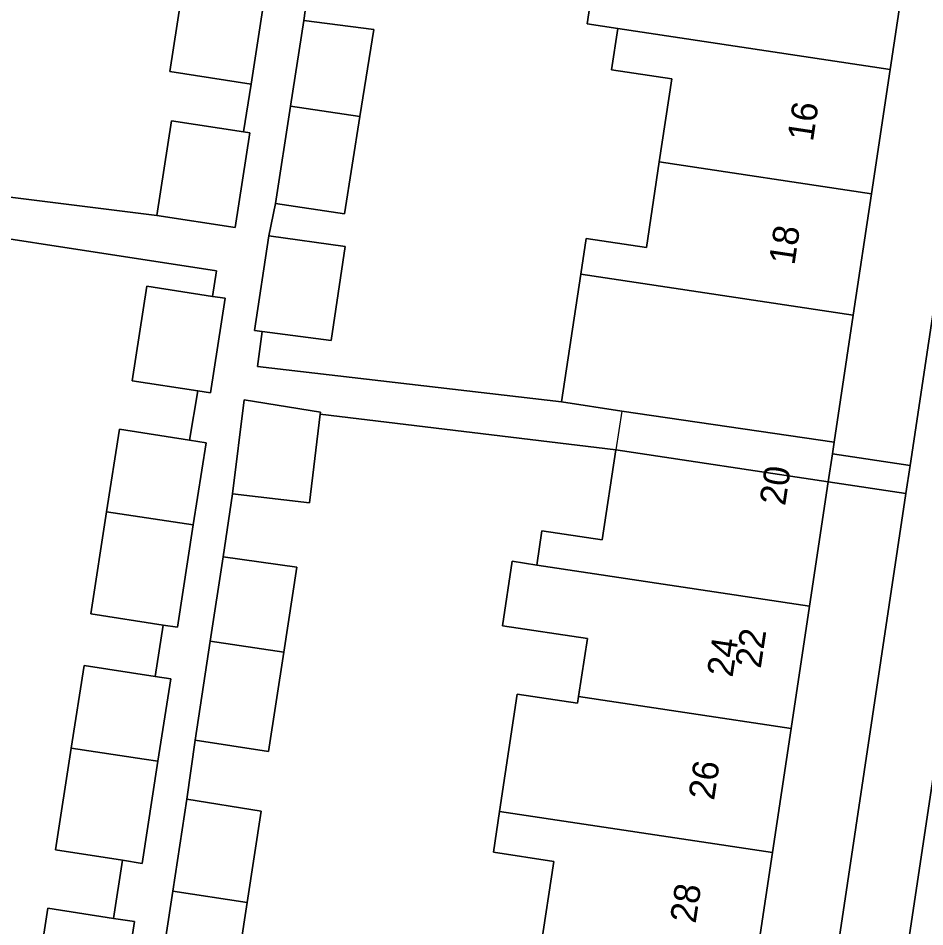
# Model space of a CAD drawing. Extents: x 162172 to 163187, y 382874 to 383685.
# Drawn here: x 162933.89 to 162968.72, y 383175.15 to 383210.06 of the extents above; entities that cross this region are included whole.
import ezdxf

# ---------------------------------------------------------------- set-up
doc = ezdxf.new("R2010")
doc.units = 0
for name, color, linetype in [('IMGEO_Erf', 7, 'Continuous'), ('IMGEO_Pand', 7, 'Continuous'), ('IMGEO_Pand_nummerreeks', 7, 'Continuous'), ('IMGEO_Pand_overbouw', 7, 'Continuous'), ('IMGEO_Parkeervlak_open', 7, 'Continuous'), ('IMGEO_Voetpad_open', 7, 'Continuous')]:
    doc.layers.add(name, color=color, linetype=linetype)

msp = doc.modelspace()

# ---------------------------------------------------------------- linework, layer by layer
at = {"layer": 'IMGEO_Erf'}
for points in [[(162975.284, 383240.385), (162972.269, 383240.837), (162971.595, 383236.324), (162970.86, 383231.404), (162971.503, 383231.308), (162971.492, 383231.232), (162970.781, 383226.303), (162970.138, 383226.396), (162969.524, 383222.308), (162968.837, 383217.73), (162968.131, 383213.031), (162967.389, 383208.089), (162966.672, 383203.313), (162965.972, 383198.649), (162965.239, 383193.768), (162965.172, 383193.322), (162968.157, 383192.874)], [(162967.996, 383191.801), (162965.011, 383192.249), (162964.293, 383187.471), (162963.588, 383182.771), (162962.872, 383178.003), (162962.144, 383173.157), (162961.434, 383168.428), (162960.705, 383163.571), (162960.043, 383159.165), (162960.695, 383159.068), (162959.998, 383154.402), (162959.244, 383149.357), (162961.571, 383149.008), (162961.62, 383149.29)]]:
    msp.add_lwpolyline(points, close=True, dxfattribs=at)
for points in [[(162945.16, 383212.135), (162944.86, 383209.973), (162947.551, 383209.616), (162947.017, 383206.274), (162946.421, 383202.535), (162943.782, 383202.944), (162943.521, 383201.698), (162946.457, 383201.283), (162945.911, 383197.678), (162943.264, 383198.027), (162943.085, 383196.676), (162954.758, 383195.317), (162955.499, 383200.226), (162955.706, 383201.6), (162958.023, 383201.251), (162958.519, 383204.541), (162959, 383207.73), (162956.683, 383208.079), (162956.922, 383209.666), (162955.752, 383209.842), (162956.431, 383214.341)], [(162927.736, 383203.913), (162939.222, 383202.483), (162939.783, 383206.117), (162942.546, 383205.69), (162942.844, 383207.525), (162939.719, 383208.004), (162940.309, 383211.825)], [(162933.648, 383166.65), (162935.757, 383166.323), (162936.12, 383168.44), (162933.93, 383168.78), (162934.539, 383172.713), (162935.028, 383175.869), (162937.556, 383175.477), (162937.902, 383177.708), (162935.325, 383178.108), (162935.931, 383182.018), (162936.423, 383185.197), (162939.153, 383184.774), (162939.459, 383186.746), (162936.682, 383187.177), (162937.288, 383191.088), (162937.78, 383194.266), (162940.474, 383193.848), (162940.798, 383195.737), (162938.271, 383196.127), (162938.832, 383199.761), (162941.358, 383199.37), (162941.509, 383200.35), (162927.528, 383202.506)], [(162953.971, 383174.388), (162954.465, 383177.669), (162952.148, 383178.018), (162952.385, 383179.583), (162952.603, 383181.029), (162953.064, 383184.088), (162955.381, 383183.739), (162955.421, 383184.001), (162955.757, 383186.228), (162952.493, 383186.719), (162952.867, 383189.193), (162953.813, 383189.05), (162954.011, 383190.366), (162956.328, 383190.017), (162956.85, 383193.478), (162945.493, 383194.847), (162945.08, 383191.434), (162942.13, 383191.791), (162941.766, 383189.366), (162944.597, 383188.965), (162944.097, 383185.706), (162943.511, 383181.891), (162940.686, 383182.329), (162940.369, 383180.057), (162943.223, 383179.602), (162942.683, 383176.089), (162942.118, 383172.407)]]:
    msp.add_lwpolyline(points, dxfattribs=at)
at = {"layer": 'IMGEO_Pand'}
for points in [[(162968.131, 383213.031), (162959.984, 383214.258), (162959.917, 383213.816), (162956.431, 383214.341), (162955.752, 383209.842), (162956.922, 383209.666), (162967.389, 383208.089)], [(162943.436, 383211.358), (162940.309, 383211.825), (162939.719, 383208.004), (162942.844, 383207.525)], [(162947.551, 383209.616), (162944.86, 383209.973), (162944.354, 383206.674), (162947.017, 383206.274)], [(162967.389, 383208.089), (162956.922, 383209.666), (162956.683, 383208.079), (162959, 383207.73), (162958.519, 383204.541), (162966.672, 383203.313)], [(162947.017, 383206.274), (162944.354, 383206.674), (162943.782, 383202.944), (162946.421, 383202.535)], [(162942.789, 383205.652), (162942.546, 383205.69), (162939.783, 383206.117), (162939.222, 383202.483), (162942.227, 383202.019)], [(162955.499, 383200.226), (162965.972, 383198.649), (162966.672, 383203.313), (162958.519, 383204.541), (162958.023, 383201.251), (162955.706, 383201.6)], [(162946.457, 383201.283), (162943.521, 383201.698), (162942.964, 383198.066), (162943.264, 383198.027), (162945.911, 383197.678)], [(162965.972, 383198.649), (162955.499, 383200.226), (162954.758, 383195.317), (162957.075, 383194.967), (162965.239, 383193.768)], [(162941.838, 383199.296), (162941.358, 383199.37), (162938.832, 383199.761), (162938.271, 383196.127), (162940.798, 383195.737), (162941.276, 383195.663)], [(162945.493, 383194.847), (162945.506, 383194.929), (162942.568, 383195.402), (162942.13, 383191.791), (162945.08, 383191.434)], [(162941.108, 383193.75), (162940.474, 383193.848), (162937.78, 383194.266), (162937.288, 383191.088), (162940.619, 383190.59)], [(162965.011, 383192.249), (162956.85, 383193.478), (162956.328, 383190.017), (162954.011, 383190.366), (162953.813, 383189.05), (162964.293, 383187.471)], [(162940.619, 383190.59), (162937.288, 383191.088), (162936.682, 383187.177), (162939.459, 383186.746), (162940.01, 383186.661)], [(162944.597, 383188.965), (162941.766, 383189.366), (162941.27, 383186.132), (162944.097, 383185.706)], [(162964.293, 383187.471), (162953.813, 383189.05), (162952.867, 383189.193), (162952.493, 383186.719), (162955.757, 383186.228), (162955.421, 383184.001), (162963.588, 383182.771)], [(162944.097, 383185.706), (162941.27, 383186.132), (162940.686, 383182.329), (162943.511, 383181.891)], [(162939.751, 383184.681), (162939.153, 383184.774), (162936.423, 383185.197), (162935.931, 383182.018), (162938.728, 383181.599), (162939.261, 383181.519)], [(162963.588, 383182.771), (162955.421, 383184.001), (162955.381, 383183.739), (162953.064, 383184.088), (162952.603, 383181.029), (162952.385, 383179.583), (162962.872, 383178.003)], [(162939.261, 383181.519), (162938.728, 383181.599), (162935.931, 383182.018), (162935.325, 383178.108), (162937.902, 383177.708), (162938.653, 383177.592)], [(162943.223, 383179.602), (162940.369, 383180.057), (162939.826, 383176.518), (162942.683, 383176.089)], [(162952.385, 383179.583), (162952.148, 383178.018), (162954.465, 383177.669), (162953.971, 383174.388), (162962.144, 383173.157), (162962.872, 383178.003)], [(162942.683, 383176.089), (162939.826, 383176.518), (162939.263, 383172.85), (162942.118, 383172.407)], [(162938.356, 383175.353), (162937.556, 383175.477), (162935.028, 383175.869), (162934.539, 383172.713), (162937.87, 383172.218)]]:
    msp.add_lwpolyline(points, close=True, dxfattribs=at)
at = {"layer": 'IMGEO_Pand_overbouw'}
msp.add_lwpolyline([(162956.85, 383193.478), (162965.011, 383192.249), (162965.172, 383193.322), (162965.239, 383193.768), (162957.075, 383194.967)], close=True, dxfattribs=at)
at = {"layer": 'IMGEO_Parkeervlak_open'}
msp.add_lwpolyline([(162977.839, 383239.594), (162963.769, 383145.719)], dxfattribs=at)
at = {"layer": 'IMGEO_Voetpad_open'}
for points in [[(162978.175, 383241.837), (162982.044, 383267.498), (162979.454, 383268.227), (162978.458, 383261.497), (162977.859, 383257.448), (162975.94, 383244.627), (162975.499, 383241.819), (162975.456, 383241.535), (162975.284, 383240.385), (162968.157, 383192.874), (162967.996, 383191.801), (162961.62, 383149.29), (162961.571, 383149.008), (162961.307, 383147.483), (162961.288, 383147.372), (162960.945, 383145.438), (162956.262, 383123.982), (162952.155, 383121.467), (162959.964, 383119.516), (162960.241, 383120.675), (162961.044, 383124.266)], [(162963.769, 383145.719), (162977.839, 383239.594)], [(162939.263, 383172.85), (162939.826, 383176.518), (162940.369, 383180.057), (162940.686, 383182.329), (162941.27, 383186.132), (162941.766, 383189.366), (162942.13, 383191.791), (162942.568, 383195.402), (162945.506, 383194.929), (162945.493, 383194.847), (162956.85, 383193.478), (162965.011, 383192.249), (162965.172, 383193.322), (162965.239, 383193.768), (162957.075, 383194.967), (162954.758, 383195.317), (162943.085, 383196.676), (162943.264, 383198.027), (162942.964, 383198.066), (162943.521, 383201.698), (162943.782, 383202.944), (162944.354, 383206.674), (162944.86, 383209.973), (162945.16, 383212.135)], [(162943.436, 383211.358), (162942.844, 383207.525), (162942.546, 383205.69), (162942.789, 383205.652), (162942.227, 383202.019), (162939.222, 383202.483), (162927.736, 383203.913)], [(162927.528, 383202.506), (162941.509, 383200.35), (162941.358, 383199.37), (162941.838, 383199.296), (162941.276, 383195.663), (162940.798, 383195.737), (162940.474, 383193.848), (162941.108, 383193.75), (162940.619, 383190.59), (162940.01, 383186.661), (162939.459, 383186.746), (162939.153, 383184.774), (162939.751, 383184.681), (162939.261, 383181.519), (162938.653, 383177.592), (162937.902, 383177.708), (162937.556, 383175.477), (162938.356, 383175.353), (162937.87, 383172.218)]]:
    msp.add_lwpolyline(points, dxfattribs=at)
msp.add_lwpolyline([(162968.157, 383192.874), (162965.172, 383193.322), (162965.011, 383192.249), (162967.996, 383191.801)], close=True, dxfattribs=at)

# ---------------------------------------------------------------- texts
at = {"layer": 'IMGEO_Pand_nummerreeks'}
for s, rotation, p in [('16', 81.4604, (162964.421, 383205.291)), ('18', 81.4604, (162963.708, 383200.543)), ('22             20', 81.4517, (162962.413, 383185.054)), ('24', 81.4631, (162961.331, 383184.713)), ('26', 81.4631, (162960.621, 383179.985)), ('28', 81.4604, (162959.912, 383175.259))]:
    msp.add_text(s, height=1, rotation=rotation, dxfattribs=at).set_placement(p)

doc.saveas('drawing.dxf')
